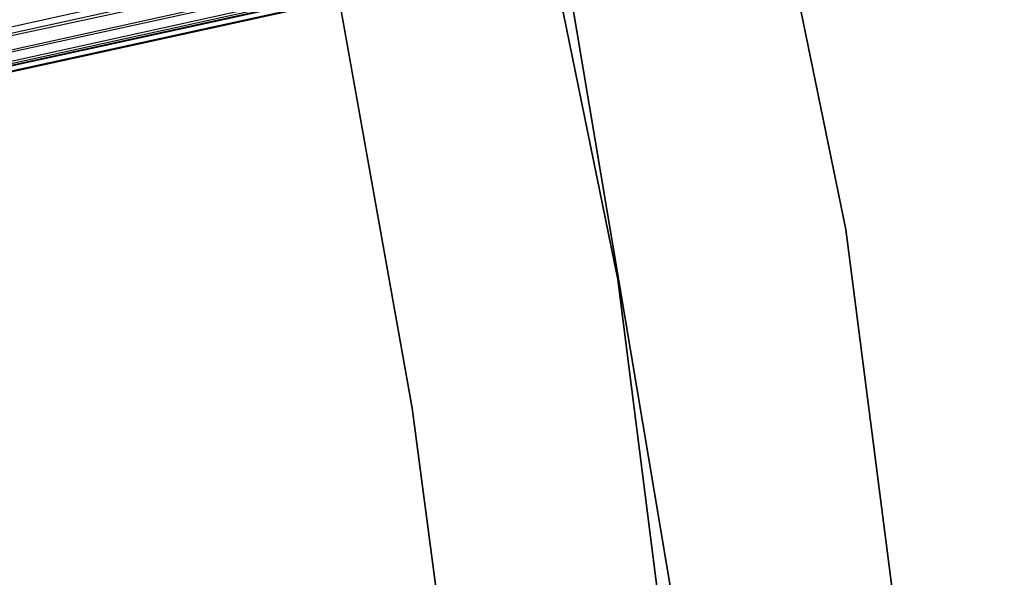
# Model space of a CAD drawing. Extents: x -189 to 189, y -189 to 189.
# Tile 492 of 591: x 57 to 64, y 8 to 12. Entities that reach past the tile are written whole.
import ezdxf

# ---------------------------------------------------------------- set-up
doc = ezdxf.new("R2010")
doc.units = 0
doc.header["$LTSCALE"] = 25.4
doc.layers.get('0').update_dxf_attribs({"linetype": 'CONTINUOUS'})

# ---------------------------------------------------------------- blocks, each defined once
blk = doc.blocks.new('CAMELEON-KENAI-C-12244_STL')
at = {"color": 0}
for p, q in [((164.6809, 35.6556, -10.4135), (42.4108, 8.5337, -10.1691)), ((164.6809, 35.6556, -10.4135), (42.4108, 8.5337, -10.1691)), ((164.7529, 35.327, -10.1691), (42.4108, 8.5337, -10.1691)), ((164.7529, 35.327, -10.1691), (42.4108, 8.5337, -10.1691)), ((164.7529, 35.327, -10.1691), (42.4371, 8.4136, -10)), ((164.7529, 35.327, -10.1691), (42.4371, 8.4136, -10)), ((164.7529, 35.327, -10.1691), (42.4553, 8.3306, -9.809)), ((164.7529, 35.327, -10.1691), (42.4553, 8.3306, -9.809)), ((42.4108, 8.5337, -8.8309), (164.7792, 35.207, -9)), ((42.4108, 8.5337, -8.8309), (164.7792, 35.207, -9)), ((164.7792, 35.207, -9), (42.4371, 8.4136, -9)), ((164.7792, 35.207, -9), (42.4371, 8.4136, -9)), ((164.7792, 35.207, -9), (42.4553, 8.3306, -9.191)), ((164.7792, 35.207, -9), (42.4553, 8.3306, -9.191)), ((164.7974, 35.1239, -9.809), (42.4553, 8.3306, -9.809)), ((164.7974, 35.1239, -9.809), (42.4553, 8.3306, -9.809)), ((164.8067, 35.0814, -9.3955), (42.4553, 8.3306, -9.191)), ((164.8067, 35.0814, -9.3955), (42.4553, 8.3306, -9.191)), ((164.7974, 35.1239, -9.809), (42.4646, 8.2881, -9.6045)), ((164.7974, 35.1239, -9.809), (42.4646, 8.2881, -9.3955)), ((164.7974, 35.1239, -9.809), (42.4646, 8.2881, -9.6045)), ((164.7974, 35.1239, -9.809), (42.4646, 8.2881, -9.3955)), ((164.8067, 35.0814, -9.3955), (42.4646, 8.2881, -9.3955)), ((164.8067, 35.0814, -9.3955), (42.4646, 8.2881, -9.3955)), ((62.649, 10.4482, -160.5), (61.6926, 15.0996, -160.5)), ((61.6926, 15.0996, -170), (62.649, 10.4482, -170)), ((62.649, 10.4482, -160.5), (61.6926, 15.0996, -160.5)), ((61.6926, 15.0996, -170), (62.649, 10.4482, -170)), ((60.2055, 14.6555, -167), (61.1328, 10.1165, -167)), ((61.1328, 10.1165, -168), (60.2055, 14.6555, -168)), ((60.2055, 14.6555, -167), (61.1328, 10.1165, -167)), ((61.1328, 10.1165, -168), (60.2055, 14.6555, -168)), ((60.7167, 12.6175, -160.5), (61.4976, 7.9906, -160.5)), ((61.4976, 7.9906, -170), (60.7167, 12.6175, -170)), ((61.4976, 7.9906, -170), (60.7167, 12.6175, -170)), ((60.7167, 12.6175, -160.5), (61.4976, 7.9906, -160.5)), ((59.2734, 12.0214, -165), (59.7672, 9.2622, -165)), ((59.7672, 9.2622, -167), (59.2734, 12.0214, -167)), ((59.7672, 9.2622, -167), (59.2734, 12.0214, -167)), ((59.2734, 12.0214, -165), (59.7672, 9.2622, -165)), ((63.2551, 5.7383, -160.5), (62.649, 10.4482, -160.5)), ((62.649, 10.4482, -170), (63.2551, 5.7383, -170)), ((62.649, 10.4482, -160.5), (62.649, 10.4482, -170)), ((63.2551, 5.7383, -160.5), (62.649, 10.4482, -160.5)), ((62.649, 10.4482, -170), (63.2551, 5.7383, -170)), ((62.649, 10.4482, -160.5), (62.649, 10.4482, -170)), ((61.1328, 10.1165, -167), (61.1328, 10.1165, -168)), ((61.1328, 10.1165, -167), (61.7184, 5.5209, -167)), ((61.7184, 5.5209, -168), (61.1328, 10.1165, -168)), ((61.1328, 10.1165, -167), (61.1328, 10.1165, -168)), ((61.1328, 10.1165, -167), (61.7184, 5.5209, -167)), ((61.7184, 5.5209, -168), (61.1328, 10.1165, -168)), ((59.7672, 9.2622, -165), (59.7672, 9.2622, -167)), ((59.7672, 9.2622, -165), (60.1325, 6.483, -165)), ((60.1325, 6.483, -167), (59.7672, 9.2622, -167)), ((59.7672, 9.2622, -165), (59.7672, 9.2622, -167)), ((60.1325, 6.483, -167), (59.7672, 9.2622, -167)), ((59.7672, 9.2622, -165), (60.1325, 6.483, -165))]:
    blk.add_line(p, q, dxfattribs=at)

msp = doc.modelspace()

# ---------------------------------------------------------------- block references
at = {"color": 0}
msp.add_blockref('CAMELEON-KENAI-C-12244_STL', (0, 0), dxfattribs=at)

doc.saveas('drawing.dxf')
